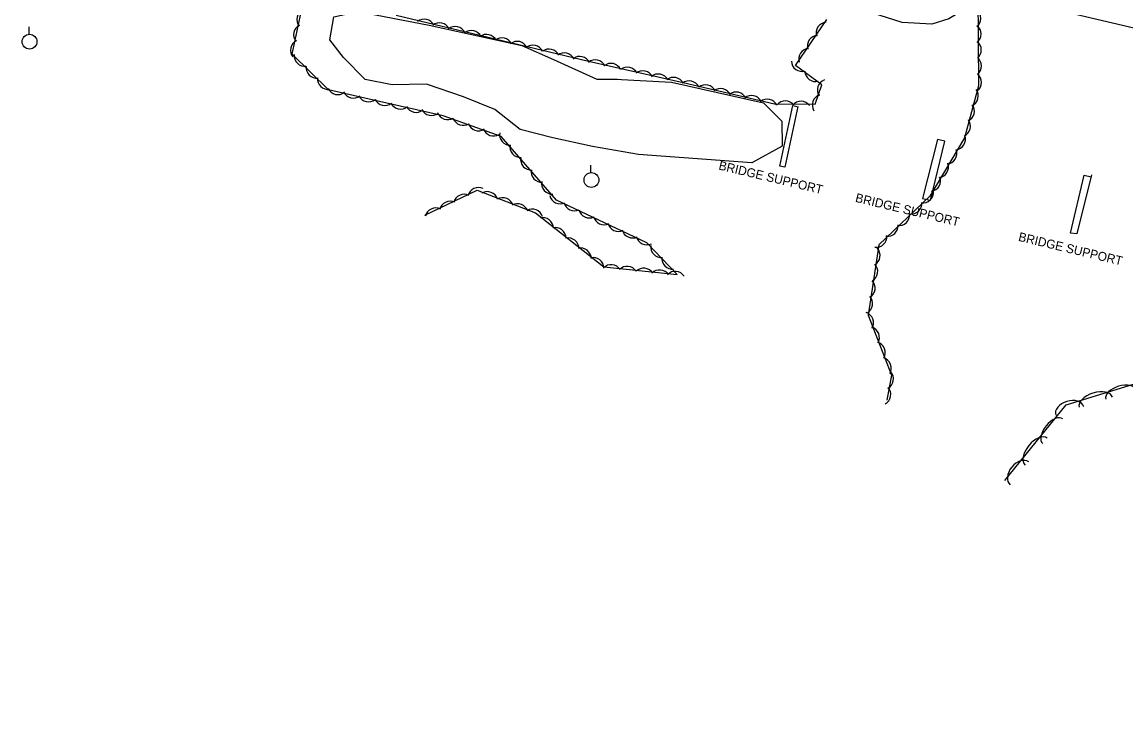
# Model space of a CAD drawing. Extents: x 1441650 to 1491889, y 345904 to 358319.
# Drawn here: x 1452083.5 to 1452455.6, y 352600.3 to 352835.5 of the extents above; entities that cross this region are included whole.
import ezdxf

# ---------------------------------------------------------------- set-up
doc = ezdxf.new("R2010")
doc.units = 0
for name, color, linetype in [('S_BRIDGE', 7, 'Continuous'), ('S_SIDEWALK', 7, 'Continuous'), ('S_SIDEWALK_ANNOT', 7, 'Continuous'), ('S_STREAM', 7, 'Continuous'), ('S_TREE', 7, 'Continuous'), ('S_UTILITY_POLE', 7, 'Continuous')]:
    doc.layers.add(name, color=color, linetype=linetype)

msp = doc.modelspace()

# ---------------------------------------------------------------- linework, layer by layer
at = {"layer": 'S_BRIDGE'}
msp.add_line((1452495.28, 352824.58), (1452389.01, 352849.78), dxfattribs=at)
at = {"layer": 'S_SIDEWALK'}
for p, q in [((1452392.05, 352795.92), (1452387.1, 352776.04)), ((1452389.72, 352775.27), (1452394.52, 352795.33)), ((1452394.52, 352795.33), (1452392.05, 352795.92)), ((1452387.1, 352776.04), (1452389.62, 352775.44))]:
    msp.add_line(p, q, dxfattribs=at)
for points in [[(1452344.99, 352806.98), (1452340.59, 352786.51), (1452338.97, 352786.85), (1452343.3, 352807.38), (1452345.18, 352806.93)], [(1452444.05, 352783.95), (1452439.08, 352764.04), (1452436.91, 352764.33), (1452441.59, 352783.87), (1452443.88, 352783.32)]]:
    msp.add_lwpolyline(points, dxfattribs=at)
at = {"layer": 'S_STREAM'}
for points in [[(1452402.02, 352847.25), (1452403.53, 352841.21), (1452395.93, 352836.54), (1452390.17, 352834.72), (1452380.21, 352835.3), (1452363.27, 352840.71), (1452354.34, 352843.9), (1452341.43, 352846.79)], [(1452283.42, 352816.18), (1452302.42, 352815.15), (1452333.42, 352808.26), (1452339.61, 352802.1), (1452339.7, 352793.64), (1452329.52, 352788.07), (1452291.28, 352790.86), (1452275.82, 352793.52), (1452262.41, 352796.49), (1452251.43, 352799.28), (1452242.88, 352805.95), (1452232.35, 352810.28), (1452219.83, 352814.56), (1452208.3, 352814.36), (1452199.1, 352816.09), (1452191.79, 352823.51), (1452187.29, 352829.48), (1452188.57, 352837.2), (1452196.79, 352838.99), (1452220.73, 352834.45), (1452251.96, 352827.53), (1452262.62, 352822.85), (1452277.3, 352816.23), (1452284.21, 352816.26)]]:
    msp.add_lwpolyline(points, dxfattribs=at)
at = {"layer": 'S_TREE'}
for points in [[(1452405.72, 352844.84), (1452405.95, 352813.94), (1452401.24, 352796.48), (1452389.48, 352776.78), (1452372.29, 352760.34), (1452368.77, 352736.72), (1452376.62, 352716.4), (1452375.04, 352708.04)], [(1452219.32, 352770.35), (1452236.91, 352778.8), (1452256.53, 352771.21), (1452279.64, 352752.93), (1452304.31, 352750.41), (1452294.14, 352761.06), (1452263.68, 352775.39), (1452245.01, 352796.94), (1452225.47, 352803.91), (1452201.98, 352809.11), (1452186.76, 352812.66), (1452174.56, 352824.67), (1452178.6, 352843.64)], [(1452209.65, 352837.74), (1452274.44, 352822.28), (1452306.36, 352815.13), (1452337.14, 352807.93), (1452350.82, 352807.79), (1452353.06, 352814.26), (1452344.18, 352820.84), (1452354.74, 352836.3)], [(1452414.77, 352681), (1452435.49, 352706.5), (1452464.07, 352715.25), (1452591.12, 352692.37), (1452696.75, 352667.12), (1452782.22, 352647.34), (1452798.19, 352636.12), (1452809.84, 352617.71), (1452811.45, 352600.26)]]:
    msp.add_lwpolyline(points, dxfattribs=at)
for centre, major_axis, ratio, start_param, end_param in [((1452179.74, 352836.35), (-0.76, -3.56), 0.999999, 3.825789, 5.598989), ((1452403.05, 352836.7), (-2.64, 2.51), 0.995729, 3.019771, 4.792971), ((1452178.67, 352831.16), (-0.76, -3.56), 0.999999, 3.825787, 5.598988), ((1452218.97, 352832.78), (-1.96, 3.07), 0.999764, 4.595708, 6.368908), ((1452224.13, 352831.58), (-1.96, 3.07), 0.999764, 4.595708, 6.368908), ((1452229.42, 352830.32), (-1.96, 3.07), 0.999764, 4.595708, 6.368908), ((1452354.82, 352831.76), (-2.06, -3.01), 0.999974, 3.825789, 5.598989), ((1452403.16, 352831.43), (-2.64, 2.51), 0.995729, 3.019771, 4.792971), ((1452234.91, 352828.98), (-1.96, 3.07), 0.999764, 4.595708, 6.368908), ((1452240.08, 352827.67), (-1.96, 3.07), 0.999764, 4.595708, 6.368908), ((1452245.23, 352826.51), (-1.96, 3.07), 0.999764, 4.595708, 6.368908), ((1452351.86, 352827.36), (-2.06, -3.01), 0.999974, 3.825789, 5.598989), ((1452177.64, 352825.97), (-0.76, -3.56), 0.999999, 3.825787, 5.598988), ((1452250.4, 352825.32), (-1.96, 3.07), 0.999764, 4.595708, 6.368908), ((1452255.69, 352824.05), (-1.96, 3.07), 0.999764, 4.595708, 6.368908), ((1452261.18, 352822.71), (-1.96, 3.07), 0.999764, 4.595708, 6.368908), ((1452348.94, 352822.96), (-2.06, -3.01), 0.999974, 3.825789, 5.598989), ((1452403.24, 352826.13), (-2.64, 2.51), 0.995729, 3.019771, 4.792971), ((1452178.86, 352824.17), (2.6, -2.56), 0.999923, 3.825789, 5.598989), ((1452266.35, 352821.4), (-1.96, 3.07), 0.999764, 4.595708, 6.368908), ((1452271.5, 352820.25), (-1.96, 3.07), 0.999764, 4.595708, 6.368908), ((1452276.71, 352819.08), (-3.56, 0.8), 0.999878, 3.825789, 5.598989), ((1452403.27, 352820.7), (-2.64, 2.51), 0.995729, 3.019771, 4.792971), ((1452182.87, 352820.18), (2.6, -2.56), 0.999923, 3.825789, 5.598989), ((1452282.02, 352817.89), (-3.56, 0.8), 0.999878, 3.825789, 5.598989), ((1452287.53, 352816.62), (-3.56, 0.8), 0.999878, 3.825789, 5.598989), ((1452292.72, 352815.39), (-3.56, 0.8), 0.999878, 3.825789, 5.598989), ((1452346.48, 352822.45), (2.93, -2.17), 0.999907, 3.825789, 5.598989), ((1452351, 352819.06), (2.93, -2.17), 0.999907, 3.825789, 5.598989), ((1452186.74, 352816.36), (2.6, -2.56), 0.999923, 3.825789, 5.598989), ((1452297.89, 352814.3), (-3.56, 0.8), 0.999878, 3.825789, 5.598989), ((1452303.07, 352813.18), (-3.56, 0.8), 0.999878, 3.825789, 5.598989), ((1452308.35, 352811.97), (-3.59, -0.64), 0.999855, 3.419023, 5.192224), ((1452355.24, 352812.52), (2.73, -2.42), 0.999962, 2.647344, 4.420544), ((1452403.28, 352815.07), (-2.64, 2.51), 0.995729, 3.019771, 4.792971), ((1452189.99, 352814.64), (3.55, -0.83), 0.999878, 3.825789, 5.598989), ((1452195.15, 352813.51), (3.55, -0.83), 0.999878, 3.825789, 5.598989), ((1452313.84, 352810.65), (-3.59, -0.64), 0.999855, 3.419023, 5.192224), ((1452319.02, 352809.37), (-3.59, -0.64), 0.999855, 3.419023, 5.192224), ((1452324.18, 352808.23), (-3.59, -0.64), 0.999855, 3.419023, 5.192224), ((1452402.22, 352810.61), (-0.2, 3.64), 0.997948, 3.507771, 5.280971), ((1452200.33, 352812.23), (3.55, -0.83), 0.999878, 3.825789, 5.598989), ((1452205.8, 352810.96), (3.57, -0.71), 0.999878, 3.804859, 5.57806), ((1452211.11, 352809.78), (3.57, -0.71), 0.999878, 3.804859, 5.57806), ((1452329.35, 352807.06), (-3.59, -0.64), 0.999855, 3.419023, 5.192224), ((1452334.65, 352805.82), (-3.59, -0.64), 0.999855, 3.419023, 5.192224), ((1452340.8, 352805.23), (-0.97, -3.51), 0.998125, 2.512974, 4.286175), ((1452346.13, 352805.11), (-0.97, -3.51), 0.998125, 2.512974, 4.286175), ((1452353.54, 352807.5), (2.73, -2.42), 0.999962, 2.647344, 4.420544), ((1452400.91, 352805.49), (-0.2, 3.64), 0.997948, 3.507771, 5.280971), ((1452216.3, 352808.67), (3.57, -0.71), 0.999878, 3.804859, 5.57806), ((1452221.47, 352807.6), (3.57, -0.71), 0.999878, 3.804859, 5.57806), ((1452226.96, 352806.21), (3.43, -1.22), 0.999883, 3.825789, 5.598989), ((1452232.27, 352804.28), (3.43, -1.22), 0.999883, 3.825789, 5.598989), ((1452237.39, 352802.45), (3.43, -1.22), 0.999883, 3.825789, 5.598989), ((1452399.57, 352800.36), (-0.2, 3.64), 0.997948, 3.507771, 5.280971), ((1452242.4, 352800.7), (3.43, -1.22), 0.999883, 3.825789, 5.598989), ((1452248.1, 352797.55), (2.39, -2.75), 0.999932, 3.825789, 5.598989), ((1452397.89, 352795.99), (1.87, 3.13), 0.998584, 3.825789, 5.598989), ((1452251.53, 352793.47), (2.39, -2.75), 0.999932, 3.825789, 5.598989), ((1452255.21, 352789.18), (2.39, -2.75), 0.999932, 3.825789, 5.598989), ((1452394.97, 352791.16), (1.87, 3.13), 0.998584, 3.825789, 5.598989), ((1452258.77, 352785.07), (2.39, -2.75), 0.999932, 3.825789, 5.598989), ((1452392.17, 352786.62), (1.87, 3.13), 0.998584, 3.825789, 5.598989), ((1452262.27, 352781.08), (2.39, -2.75), 0.999932, 3.825789, 5.598989), ((1452389.53, 352782.04), (1.87, 3.13), 0.998584, 3.825789, 5.598989), ((1452237.33, 352776.08), (0.67, -3.58), 0.998683, 2.516342, 4.289542), ((1452240.3, 352774.67), (-3.43, 1.23), 0.999884, 3.801193, 5.574394), ((1452387.12, 352778.15), (2.63, 2.52), 0.999126, 3.825789, 5.598989), ((1452227.84, 352771.41), (0.67, -3.58), 0.998683, 2.516342, 4.289542), ((1452232.57, 352773.76), (0.67, -3.58), 0.998683, 2.516342, 4.289542), ((1452245.55, 352772.6), (-3.43, 1.23), 0.999884, 3.801193, 5.574394), ((1452250.5, 352770.61), (-3.43, 1.23), 0.999884, 3.801193, 5.574394), ((1452264.89, 352777.84), (3.54, 0.85), 0.999818, 3.150964, 4.924164), ((1452269.69, 352775.5), (3.54, 0.85), 0.999818, 3.150964, 4.924164), ((1452383.18, 352774.39), (2.63, 2.52), 0.999126, 3.825789, 5.598989), ((1452223.01, 352769.17), (0.67, -3.58), 0.998683, 2.516342, 4.289542), ((1452255.45, 352768.77), (-3.43, 1.23), 0.999884, 3.801193, 5.574394), ((1452274.78, 352773.07), (3.54, 0.85), 0.999818, 3.150964, 4.924164), ((1452379.08, 352770.51), (2.63, 2.52), 0.999126, 3.825789, 5.598989), ((1452258.96, 352765.94), (-3.2, -1.75), 0.999414, 2.656838, 4.430039), ((1452279.7, 352770.75), (3.54, 0.85), 0.999818, 3.150964, 4.924164), ((1452284.52, 352768.53), (3.54, 0.85), 0.999818, 3.150964, 4.924164), ((1452375.17, 352766.88), (2.63, 2.52), 0.999126, 3.825789, 5.598989), ((1452263.23, 352762.56), (-3.2, -1.75), 0.999414, 2.656838, 4.430039), ((1452289.33, 352766.34), (3.54, 0.85), 0.999818, 3.150964, 4.924164), ((1452294.13, 352764.01), (3.54, 0.85), 0.999818, 3.150964, 4.924164), ((1452371.41, 352763.18), (2.63, 2.52), 0.999126, 3.825789, 5.598989), ((1452267.63, 352759.04), (-3.2, -1.75), 0.999414, 2.656838, 4.430039), ((1452271.77, 352755.67), (-3.2, -1.75), 0.999414, 2.656838, 4.430039), ((1452299.06, 352759.71), (3.23, 1.68), 0.999059, 2.538161, 4.311361), ((1452369.11, 352756.79), (0.54, 3.6), 0.998031, 3.825789, 5.598989), ((1452275.96, 352752.46), (-3.2, -1.75), 0.999414, 2.656838, 4.430039), ((1452302.81, 352755.78), (3.23, 1.68), 0.999059, 2.538161, 4.311361), ((1452282.07, 352750.05), (-3.62, 0.37), 0.999877, 3.825789, 5.598989), ((1452287.48, 352749.49), (-3.62, 0.37), 0.999877, 3.825789, 5.598989), ((1452293.09, 352748.88), (-3.62, 0.37), 0.999877, 3.825789, 5.598989), ((1452298.39, 352748.27), (-3.62, 0.37), 0.999877, 3.825789, 5.598989), ((1452368.31, 352751.41), (0.54, 3.6), 0.998031, 3.825789, 5.598989), ((1452303.66, 352747.8), (-3.62, 0.37), 0.999877, 3.825789, 5.598989), ((1452367.44, 352745.83), (0.54, 3.6), 0.998031, 3.825789, 5.598989), ((1452366.58, 352740.56), (0.54, 3.6), 0.998031, 3.825789, 5.598989), ((1452366.94, 352734.08), (-1.31, 3.4), 0.998148, 3.825789, 5.598989), ((1452368.89, 352729.14), (-1.31, 3.4), 0.998148, 3.825789, 5.598989), ((1452370.85, 352724.07), (-1.31, 3.4), 0.998148, 3.825789, 5.598989), ((1452372.85, 352718.79), (-1.31, 3.4), 0.998148, 3.825789, 5.598989), ((1452373.61, 352715.19), (0.68, 3.58), 0.998064, 3.825789, 5.598989), ((1452372.71, 352709.98), (0.68, 3.58), 0.998064, 3.825789, 5.598989), ((1452445.47, 352707.34), (-5.61, -1.72), 0.55008, 3.141593, 6.283185), ((1452453.95, 352709.93), (-5.11, -1.56), 0.540699, 3.141593, 6.283185), ((1452436.69, 352704.38), (-4.74, -1.45), 0.685311, 3.141593, 6.283185), ((1452430.97, 352697.58), (-3.37, -4.15), 0.540699, 3.141593, 6.283185), ((1452425.38, 352690.7), (-3.7, -4.55), 0.55008, 3.141593, 6.283185), ((1452419.75, 352683.34), (-3.12, -3.85), 0.685311, 3.141593, 6.283185)]:
    msp.add_ellipse(centre, major_axis=major_axis, ratio=ratio, start_param=start_param, end_param=end_param, dxfattribs=at)
at = {"layer": 'S_UTILITY_POLE'}
for p, q in [((1452085.84, 352831.36), (1452085.84, 352833.84)), ((1452275.28, 352784.73), (1452275.28, 352787.21))]:
    msp.add_line(p, q, dxfattribs=at)
for centre in [(1452085.99, 352828.84), (1452275.43, 352782.21)]:
    msp.add_circle(centre, 2.5, dxfattribs=at)

# ---------------------------------------------------------------- texts
at = {"layer": 'S_SIDEWALK_ANNOT'}
for p in [(1452318.12, 352785.81), (1452364.19, 352774.91), (1452419.16, 352761.77)]:
    msp.add_text('BRIDGE SUPPORT ', height=3.0002, rotation=346.5552, dxfattribs=at).set_placement(p)

doc.saveas('drawing.dxf')
